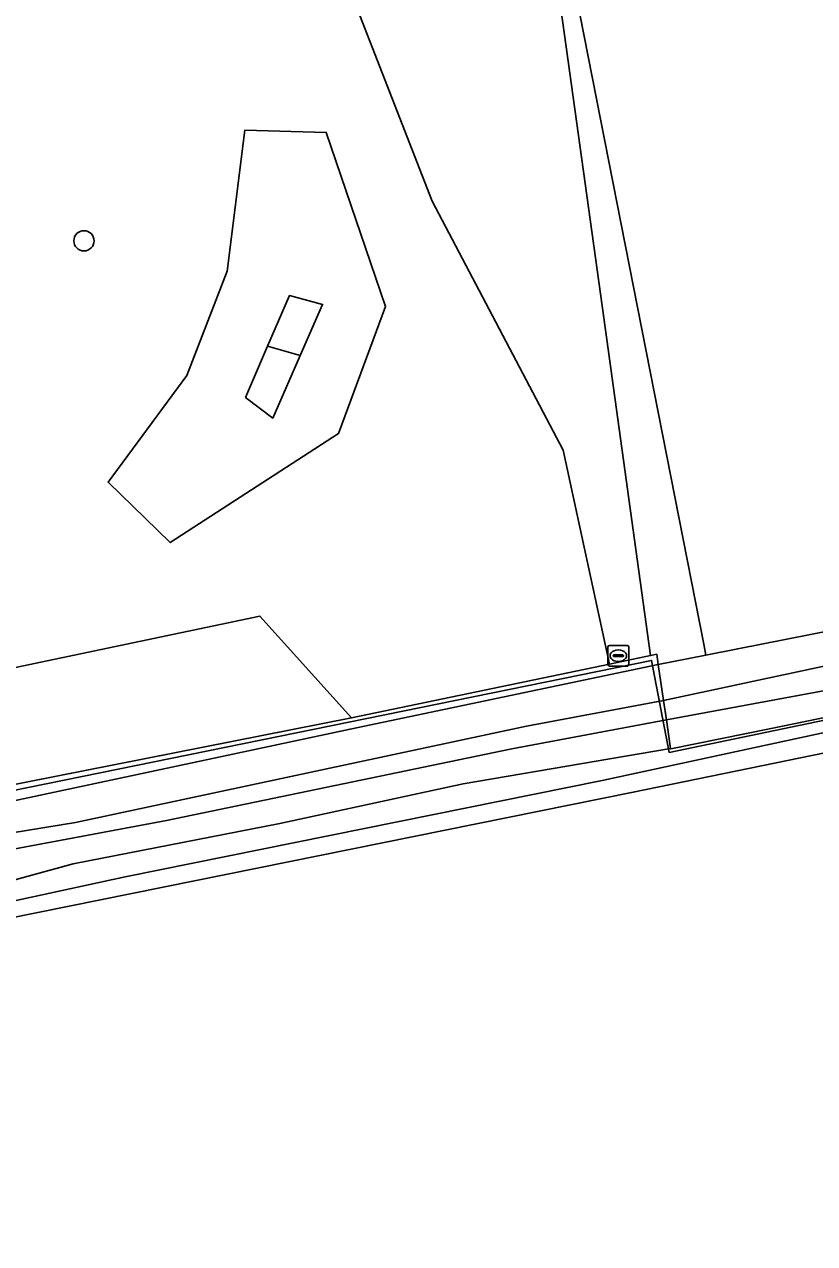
# Model space of a CAD drawing. Extents: x 162879 to 165540, y 384011 to 385181.
# Drawn here: x 164734.9 to 164773.1, y 384311.6 to 384370.5 of the extents above; entities that cross this region are included whole.
import ezdxf

# ---------------------------------------------------------------- set-up
doc = ezdxf.new("R2010")
doc.units = 0
for name, color, linetype in [('IMGEO_Boom', 7, 'Continuous'), ('IMGEO_Bouwland', 7, 'Continuous'), ('IMGEO_Grasland_overig', 7, 'Continuous'), ('IMGEO_Greppel_droge_sloot', 7, 'Continuous'), ('IMGEO_Groenvoorziening', 7, 'Continuous'), ('IMGEO_Hek', 7, 'Continuous'), ('IMGEO_Loofbos', 7, 'Continuous'), ('IMGEO_Oever', 7, 'Continuous'), ('IMGEO_Rioolput', 7, 'Continuous'), ('IMGEO_Spoorbaan_halfverhard', 7, 'Continuous'), ('IMGEO_Waterloop', 7, 'Continuous')]:
    doc.layers.add(name, color=color, linetype=linetype)

msp = doc.modelspace()

# ---------------------------------------------------------------- linework, layer by layer
at = {"layer": 'IMGEO_Boom'}
msp.add_circle((164737.755, 384360.024), 0.489, dxfattribs=at)
at = {"layer": 'IMGEO_Bouwland'}
msp.add_lwpolyline([(164776.698, 384595.272), (164772.694, 384596.059), (164755.886, 384597.87), (164710.013, 384602.814), (164708.479, 384603.189), (164705.054, 384532.548), (164706.641, 384530.034), (164706.112, 384512.043), (164706.112, 384491.405), (164707.17, 384478.441), (164716.431, 384430.683), (164697.645, 384427.508), (164702.937, 384393.377), (164705.595, 384383.982), (164757.706, 384389.408), (164760.124, 384379.094), (164767.715, 384340.531), (164767.804, 384340.014), (164769.356, 384340.32), (164807.264, 384347.786)], dxfattribs=at)
at = {"layer": 'IMGEO_Grasland_overig'}
for points in [[(164759.73, 384379.026), (164762.817, 384356.765), (164764.369, 384345.577), (164765.144, 384339.99), (164765.441, 384340.052), (164765.513, 384339.563), (164767.804, 384340.014), (164767.715, 384340.531), (164760.124, 384379.094)], [(164783.99, 384339.139), (164770.893, 384336.454), (164766.114, 384335.474), (164766.111, 384335.496), (164756.083, 384333.794), (164747.217, 384331.88), (164737.233, 384329.931), (164730.572, 384328.107)], [(164728.434, 384326.858), (164739.742, 384329.293), (164762.806, 384333.959), (164774.592, 384336.49)]]:
    msp.add_lwpolyline(points, dxfattribs=at)
msp.add_lwpolyline([(164765.513, 384339.563), (164765.441, 384340.052), (164765.144, 384339.99), (164763.148, 384339.575), (164750.678, 384336.983), (164678.075, 384322.632), (164677.849, 384322.588), (164675.969, 384322.216), (164675.977, 384322.17), (164676.125, 384321.356), (164678.812, 384321.896), (164681.685, 384321.957), (164683.681, 384321.872), (164685.664, 384322.225), (164690.888, 384323.68), (164696.313, 384325.069), (164705.296, 384326.692), (164708.228, 384327.487), (164721.028, 384330.293), (164731.847, 384332.434), (164750.618, 384336.44)], close=True, dxfattribs=at)
at = {"layer": 'IMGEO_Greppel_droge_sloot'}
msp.add_lwpolyline([(164730.883, 384329.995), (164741.748, 384332.023), (164758.437, 384335.478), (164765.908, 384336.878), (164765.77, 384337.818), (164759.138, 384336.576), (164737.339, 384331.931), (164733.477, 384331.3)], dxfattribs=at)
at = {"layer": 'IMGEO_Groenvoorziening'}
for points in [[(164691.599, 384429.519), (164701.848, 384370.388), (164702.339, 384367.557), (164698.778, 384366.967), (164704.536, 384337.414), (164704.522, 384336.644), (164704.308, 384335.904), (164702.612, 384331.542), (164709.372, 384333.056), (164708.768, 384336.785), (164713.602, 384337.987), (164719.392, 384336.261), (164746.257, 384341.893), (164750.678, 384336.983), (164763.148, 384339.575), (164760.921, 384349.909), (164754.582, 384361.936), (164748.666, 384377.13)], [(164570.841, 384295.099), (164676.845, 384317.39), (164676.805, 384317.608), (164676.697, 384318.204), (164676.564, 384318.941), (164676.197, 384320.96), (164676.125, 384321.356), (164675.977, 384322.17), (164675.969, 384322.216), (164677.849, 384322.588), (164678.075, 384322.632), (164750.678, 384336.983), (164746.257, 384341.893), (164719.392, 384336.261), (164713.602, 384337.987), (164708.768, 384336.785), (164709.372, 384333.056), (164702.612, 384331.542), (164702.126, 384330.291)]]:
    msp.add_lwpolyline(points, dxfattribs=at)
for points in [[(164738.922, 384348.372), (164741.928, 384345.447), (164750.065, 384350.708), (164752.335, 384356.849), (164749.468, 384365.26), (164745.536, 384365.371), (164744.684, 384358.561), (164742.734, 384353.512)], [(164749.468, 384365.26), (164752.335, 384356.849), (164750.065, 384350.708), (164741.928, 384345.447), (164738.922, 384348.372), (164742.734, 384353.512), (164744.684, 384358.561), (164745.536, 384365.371)], [(164745.563, 384352.46), (164746.629, 384354.935), (164747.682, 384357.379), (164749.289, 384356.951), (164748.203, 384354.479), (164746.878, 384351.462)], [(164748.203, 384354.479), (164749.289, 384356.951), (164747.682, 384357.379), (164746.629, 384354.935)], [(164746.629, 384354.935), (164745.563, 384352.46), (164746.878, 384351.462), (164748.203, 384354.479)]]:
    msp.add_lwpolyline(points, close=True, dxfattribs=at)
at = {"layer": 'IMGEO_Hek'}
for points in [[(165092.256, 384403.336), (165087.369, 384402.246), (165080.044, 384400.719), (165065.363, 384397.661), (165048.227, 384394.088), (165028.617, 384390.025), (165001.697, 384384.409), (164977.161, 384379.341), (164967.403, 384377.257), (164879.265, 384358.85), (164837.742, 384350.207), (164803.501, 384343.106), (164766.044, 384335.307), (164765.188, 384339.753), (164704.134, 384327.317), (164675.907, 384322.048), (164676.85, 384317.503)], [(164762.817, 384356.765), (164759.73, 384379.026), (164756.456, 384387.082), (164750.957, 384386.602)], [(164764.369, 384345.577), (164762.817, 384356.765)], [(164854.213, 384353.68), (164820.082, 384346.537), (164770.893, 384336.454)], [(164765.144, 384339.99), (164764.369, 384345.577)], [(164765.144, 384339.99), (164763.148, 384339.575)], [(164765.144, 384339.99), (164765.441, 384340.052), (164765.513, 384339.563)], [(164763.148, 384339.575), (164750.678, 384336.983)], [(164750.678, 384336.983), (164675.969, 384322.216), (164676.845, 384317.39)]]:
    msp.add_lwpolyline(points, dxfattribs=at)
at = {"layer": 'IMGEO_Loofbos'}
msp.add_lwpolyline([(164762.817, 384356.765), (164759.73, 384379.026), (164756.456, 384387.082), (164750.957, 384386.602), (164726.551, 384384.474), (164726.777, 384382.11), (164730.249, 384380.734), (164739.612, 384379.617), (164743.887, 384379.92), (164748.666, 384377.13), (164754.582, 384361.936), (164760.921, 384349.909), (164763.148, 384339.575), (164765.144, 384339.99), (164764.369, 384345.577)], close=True, dxfattribs=at)
at = {"layer": 'IMGEO_Oever'}
for points in [[(164807.264, 384347.786), (164769.356, 384340.32), (164767.804, 384340.014), (164765.513, 384339.563), (164765.77, 384337.818), (164807.473, 384346.738)], [(164783.775, 384340.185), (164765.908, 384336.878), (164766.111, 384335.496), (164766.114, 384335.474), (164770.893, 384336.454), (164783.99, 384339.139)], [(164733.477, 384331.3), (164737.339, 384331.931), (164759.138, 384336.576), (164765.77, 384337.818), (164765.513, 384339.563), (164750.618, 384336.44), (164731.847, 384332.434)], [(164730.572, 384328.107), (164737.233, 384329.931), (164747.217, 384331.88), (164756.083, 384333.794), (164766.111, 384335.496), (164765.908, 384336.878), (164758.437, 384335.478), (164741.748, 384332.023), (164730.883, 384329.995)]]:
    msp.add_lwpolyline(points, dxfattribs=at)
at = {"layer": 'IMGEO_Rioolput'}
for p, q in [((164763.081, 384339.554), (164763.081, 384340.406)), ((164763.156, 384340.48), (164764.008, 384340.48)), ((164764.082, 384340.406), (164764.082, 384339.554)), ((164763.34, 384339.974), (164763.34, 384339.986)), ((164763.778, 384339.937), (164763.38, 384339.937)), ((164763.383, 384340.023), (164763.781, 384340.023)), ((164763.569, 384340.26), (164763.594, 384340.26)), ((164763.824, 384339.986), (164763.824, 384339.974)), ((164764.008, 384339.48), (164763.156, 384339.48)), ((164763.592, 384339.7), (164763.567, 384339.7))]:
    msp.add_line(p, q, dxfattribs=at)
for points in [[(164763.081, 384339.554), (164763.081, 384340.406)], [(164763.156, 384340.48), (164764.008, 384340.48)], [(164764.082, 384340.406), (164764.082, 384339.554)], [(164764.008, 384339.48), (164763.156, 384339.48)]]:
    msp.add_lwpolyline(points, dxfattribs=at)
for centre, radius, start, end in [((164763.158, 384340.404), 0.0765, 91.55205, 178.44795), ((164763.158, 384340.404), 0.0765, 91.55205, 178.44795), ((164764.006, 384340.404), 0.0765, 1.55205, 88.44795), ((164764.006, 384340.404), 0.0765, 1.55205, 88.44795), ((164763.38, 384339.983), 0.0403, 85.87752, 175.75265), ((164763.377, 384339.973), 0.0366, 178.93798, 274.71019), ((164763.781, 384339.98), 0.043, 264.86636, 352.45326), ((164763.785, 384339.985), 0.0386, 1.73085, 96.63898), ((164763.158, 384339.556), 0.0765, 181.55205, 268.44795), ((164763.158, 384339.556), 0.0765, 181.55205, 268.44795), ((164764.006, 384339.556), 0.0765, 271.55205, 358.44795), ((164764.006, 384339.556), 0.0765, 271.55205, 358.44795)]:
    msp.add_arc(centre, radius, start, end, dxfattribs=at)
for centre, major_axis, ratio, start_param, end_param in [((164763.568, 384339.98), (-0.387, 0.002), 0.722429, 4.712389, 7.853982), ((164763.593, 384339.98), (-0.39, 0.002), 0.717154, 1.570796, 4.712389)]:
    msp.add_ellipse(centre, major_axis=major_axis, ratio=ratio, start_param=start_param, end_param=end_param, dxfattribs=at)
at = {"layer": 'IMGEO_Spoorbaan_halfverhard'}
for points in [[(164425.392, 384263.049), (164536.705, 384286.506), (164606.695, 384301.557), (164706.743, 384321.763), (164764.301, 384333.387), (164787.305, 384338.107)], [(164774.592, 384336.49), (164762.806, 384333.959), (164739.742, 384329.293), (164728.434, 384326.858), (164727.709, 384327.095), (164726.256, 384326.916), (164725.221, 384326.008), (164678.238, 384316.168), (164677.889, 384317.826), (164676.873, 384317.622), (164676.805, 384317.608), (164676.845, 384317.39), (164570.841, 384295.099), (164487.306, 384277.828), (164444.165, 384268.675), (164308.907, 384240.511)]]:
    msp.add_lwpolyline(points, dxfattribs=at)
at = {"layer": 'IMGEO_Waterloop'}
msp.add_lwpolyline([(164807.473, 384346.738), (164765.77, 384337.818), (164765.908, 384336.878), (164783.775, 384340.185)], dxfattribs=at)

doc.saveas('drawing.dxf')
